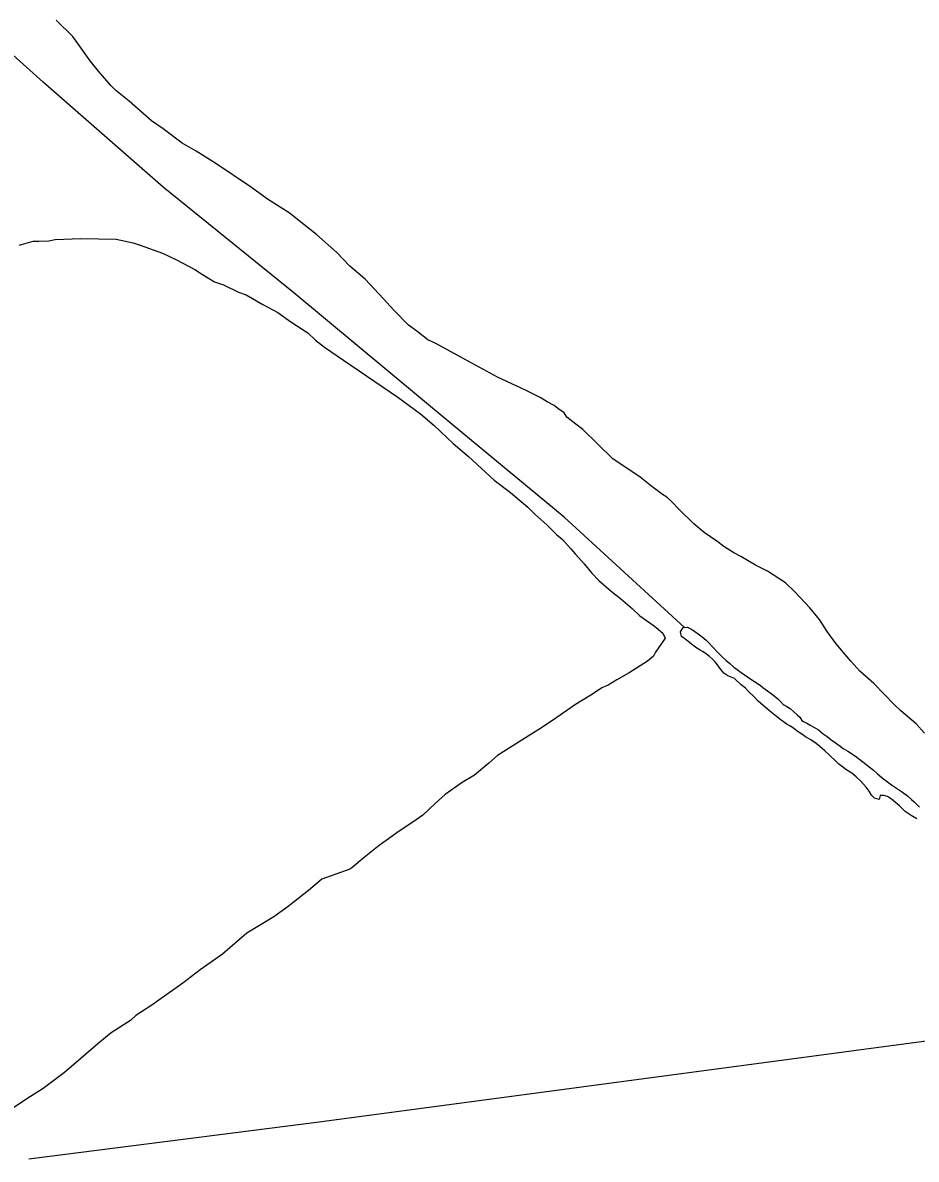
# Model space of a CAD drawing. Extents: x 3161564 to 3199464, y 849354 to 874788.
# Drawn here: x 3167857 to 3168628, y 856983 to 857963 of the extents above; entities that cross this region are included whole.
import ezdxf

# ---------------------------------------------------------------- set-up
doc = ezdxf.new("R2010")
doc.units = 0
doc.layers.add('V-SITE-VEGE', color=7, linetype='Continuous')
doc.layers.add('V-TOPO-SHOR', color=7, linetype='Continuous')

msp = doc.modelspace()

# ---------------------------------------------------------------- linework, layer by layer
at = {"layer": 'V-SITE-VEGE'}
for p, q in [((3167900.44, 857951.48), (3167886.03, 857965.77)), ((3167915.35, 857930.48), (3167900.44, 857951.48)), ((3167922.53, 857921.82), (3167915.35, 857930.48)), ((3167933.31, 857909.43), (3167922.53, 857921.82)), ((3167937.51, 857905.08), (3167933.31, 857909.43)), ((3167948.96, 857895.74), (3167937.51, 857905.08)), ((3167968.21, 857878.93), (3167948.96, 857895.74)), ((3167978.47, 857872.04), (3167968.21, 857878.93)), ((3167994.74, 857859.56), (3167978.47, 857872.04)), ((3168006.83, 857852.65), (3167994.74, 857859.56)), ((3168023.75, 857841.99), (3168006.83, 857852.65)), ((3168054.54, 857821.33), (3168023.75, 857841.99)), ((3168068.41, 857811.33), (3168054.54, 857821.33)), ((3168087.13, 857799.42), (3168068.41, 857811.33)), ((3168099.78, 857789.44), (3168087.13, 857799.42)), ((3168110.63, 857780.71), (3168099.78, 857789.44)), ((3168128.07, 857765.16), (3168110.63, 857780.71)), ((3168139.47, 857753.37), (3168128.07, 857765.16)), ((3168152.71, 857742.16), (3168139.47, 857753.37)), ((3168168.3, 857725.42), (3168152.71, 857742.16)), ((3168177.29, 857715.5), (3168168.3, 857725.42)), ((3168189.89, 857702.47), (3168177.29, 857715.5)), ((3168197.13, 857697.47), (3168189.89, 857702.47)), ((3168206.77, 857689.98), (3168197.13, 857697.47)), ((3168213.44, 857686.82), (3168206.77, 857689.98)), ((3168235.21, 857674.86), (3168213.44, 857686.82)), ((3168266.67, 857657.85), (3168235.21, 857674.86)), ((3168287.27, 857648.35), (3168266.67, 857657.85)), ((3168292.11, 857645.82), (3168287.27, 857648.35)), ((3168303.61, 857640.14), (3168292.11, 857645.82)), ((3168309.65, 857636.38), (3168303.61, 857640.14)), ((3168315.7, 857633.22), (3168309.65, 857636.38)), ((3168318.71, 857630.73), (3168315.7, 857633.22)), ((3168324.14, 857626.98), (3168318.71, 857630.73)), ((3168326.52, 857623.27), (3168324.14, 857626.98)), ((3168334.35, 857617.04), (3168326.52, 857623.27)), ((3168340.39, 857612.67), (3168334.35, 857617.04)), ((3168366.21, 857587.2), (3168340.39, 857612.67)), ((3168389.75, 857571.55), (3168366.21, 857587.2)), ((3168400, 857563.44), (3168389.75, 857571.55)), ((3168409.04, 857556.58), (3168400, 857563.44)), ((3168412.66, 857554.08), (3168409.04, 857556.58)), ((3168416.87, 857550.34), (3168412.66, 857554.08)), ((3168423.47, 857543.52), (3168416.87, 857550.34)), ((3168436.08, 857531.1), (3168423.47, 857543.52)), ((3168445.11, 857523.62), (3168436.08, 857531.1)), ((3168455.98, 857516.11), (3168445.11, 857523.62)), ((3168462, 857511.74), (3168455.98, 857516.11)), ((3168470.46, 857506.11), (3168462, 857511.74)), ((3168476.51, 857502.95), (3168470.46, 857506.11)), ((3168489.2, 857495.42), (3168476.51, 857502.95)), ((3168499.49, 857490.36), (3168489.2, 857495.42)), ((3168515.2, 857480.33), (3168499.49, 857490.36)), ((3168523.61, 857472.25), (3168515.2, 857480.33)), ((3168536.2, 857458.62), (3168523.61, 857472.25)), ((3168544.58, 857448.71), (3168536.2, 857458.62)), ((3168551.12, 857438.22), (3168544.58, 857448.71)), ((3168558.88, 857427.71), (3168551.12, 857438.22)), ((3168571.45, 857412.85), (3168558.88, 857427.71)), ((3168579.24, 857404.18), (3168571.45, 857412.85)), ((3168591.27, 857393.6), (3168579.24, 857404.18)), ((3168609.27, 857374.98), (3168591.27, 857393.6)), ((3168614.68, 857370.01), (3168609.27, 857374.98)), ((3168627.92, 857358.8), (3168614.68, 857370.01)), ((3168635.11, 857350.75), (3168627.92, 857358.8))]:
    msp.add_line(p, q, dxfattribs=at)
for points in [[(3167854.09, 857771.57), (3167866.36, 857775.03), (3167871.24, 857774.95), (3167879.8, 857775.42), (3167885.31, 857776.55), (3167907.3, 857777.4), (3167937.81, 857776.89), (3167952.41, 857773.59), (3167958.48, 857771.66), (3167977.9, 857764.62), (3167990.01, 857758.92), (3168005.74, 857750.73), (3168012.38, 857746.34), (3168022.65, 857740.07), (3168030.55, 857737.49), (3168043.26, 857731.18), (3168049.93, 857728.62), (3168064.45, 857720.44), (3168077.15, 857713.52), (3168088.61, 857705.39), (3168103.1, 857695.99), (3168109.71, 857689.77), (3168117.55, 857683.54), (3168133.84, 857672.28), (3168180.92, 857640.36), (3168200.21, 857626), (3168212.25, 857616.03), (3168228.48, 857600.5), (3168241.72, 857589.29), (3168263.96, 857568.77), (3168277.82, 857558.16), (3168292.87, 857545.7), (3168298.87, 857539.5), (3168306.7, 857532.65), (3168309.71, 857530.16), (3168317.51, 857522.09), (3168322.93, 857517.73), (3168330.12, 857509.68)], [(3168330.12, 857509.68), (3168333.71, 857505.34), (3168339.1, 857499.15), (3168341.5, 857496.66), (3168348.08, 857488.62), (3168354.08, 857482.41), (3168364.91, 857473.08), (3168372.74, 857466.84), (3168382.98, 857458.13), (3168389.58, 857451.91), (3168401.05, 857443.78), (3168403.46, 857441.91), (3168409.48, 857436.93), (3168411.24, 857432.63), (3168403.1, 857420.55), (3168401.21, 857416.92), (3168396.25, 857412.73), (3168380.21, 857402.62), (3168369.74, 857396.69), (3168362.33, 857391.93), (3168356.8, 857389.59), (3168348.77, 857384.23), (3168345.69, 857382.45), (3168333.97, 857375.32), (3168314.21, 857361.61), (3168302.48, 857353.87), (3168293.23, 857347.92), (3168266.7, 857331.27), (3168259.27, 857324.68), (3168246.89, 857314.51), (3168236.4, 857307.97), (3168221.58, 857297.84), (3168212.91, 857290.05), (3168202.36, 857279.85), (3168193.71, 857273.89), (3168181.98, 857266.15), (3168164.68, 857253.62), (3168151.69, 857243.46), (3168141.17, 857234.48), (3168139.31, 857233.29), (3168115.36, 857224.54)], [(3168115.36, 857224.54), (3168103.6, 857214.97), (3168086.28, 857201.22), (3168073.92, 857192.27), (3168050.49, 857178.01), (3168029.44, 857160.05), (3168010.28, 857146.33), (3167995.44, 857134.98), (3167967.64, 857115.3), (3167954.69, 857106.97), (3167950.34, 857102.77), (3167933.68, 857092.06), (3167921.92, 857082.49), (3167893.43, 857057.94), (3167874.89, 857044.21), (3167860.7, 857035.29), (3167839.71, 857020.99)]]:
    msp.add_lwpolyline(points, dxfattribs=at)
at = {"layer": 'V-TOPO-SHOR'}
for points in [[(3168428.09, 857441.74), (3168324.23, 857537.07), (3168227.54, 857616.95), (3168091, 857730.47), (3167978.47, 857821.53), (3167874.99, 857912.21), (3167820.3, 857961.2)], [(3168444.11, 857420.84), (3168441.41, 857422.2), (3168438.71, 857424.06), (3168435.16, 857426.42), (3168431.11, 857429.64), (3168428.24, 857432.01), (3168425.54, 857434.03), (3168424.7, 857438.09), (3168426.9, 857441.64), (3168430.62, 857441.97), (3168433.99, 857440.45), (3168436.86, 857438.42), (3168439.9, 857436.39), (3168443.28, 857433.85), (3168446.82, 857430.97), (3168449.02, 857428.61), (3168452.22, 857425.22), (3168457.12, 857419.81), (3168459.82, 857417.11), (3168464.04, 857413.39), (3168467.24, 857410.68), (3168470.45, 857407.47), (3168473.32, 857405.44), (3168476.87, 857402.9), (3168482.44, 857399.35), (3168485.31, 857397.32), (3168488.51, 857395.29), (3168493.24, 857391.91), (3168495.61, 857390.05), (3168499.66, 857387.17), (3168502.87, 857384.97), (3168505.4, 857382.78), (3168508.6, 857380.24)], [(3168628.45, 857276.57), (3168623.39, 857279.45), (3168618.32, 857283.17), (3168613.43, 857287.91), (3168606.51, 857293.82), (3168603.13, 857295.86), (3168599.92, 857296.7), (3168596.71, 857296.71), (3168595.86, 857293.33), (3168591.98, 857294.51), (3168589.28, 857297.22), (3168587.25, 857300.6), (3168584.72, 857304.15), (3168579.83, 857309.56), (3168576.12, 857312.94), (3168572.23, 857316.16), (3168568.18, 857318.69), (3168564.3, 857321.57), (3168561.26, 857323.77), (3168558.9, 857326.13), (3168553.16, 857331.71), (3168549.11, 857335.43), (3168544.72, 857339.16), (3168541.51, 857341.69), (3168537.12, 857344.74), (3168532.4, 857347.44), (3168529.36, 857349.64), (3168525.98, 857351.67), (3168522.26, 857354.72), (3168519.39, 857356.58), (3168516.53, 857358.1), (3168511.46, 857361.82), (3168507.41, 857365.04), (3168503.02, 857368.42), (3168499.31, 857371.63), (3168495.76, 857374.51), (3168491.54, 857378.23), (3168487.83, 857382.12), (3168483.27, 857386.68), (3168480.57, 857389.38), (3168476.86, 857392.43), (3168471.12, 857397.67), (3168468.42, 857399.03), (3168465.54, 857400.21), (3168462, 857402.24), (3168458.46, 857406.64), (3168456.43, 857409.68), (3168454.58, 857412.05), (3168452.04, 857414.41), (3168449.68, 857416.61), (3168446.98, 857418.64), (3168444.11, 857420.84)], [(3168508.6, 857380.24), (3168510.8, 857377.87), (3168513.5, 857375.17), (3168513.7, 857375.06)], [(3168513.7, 857375.06), (3168516.37, 857373.64), (3168519.07, 857371.78), (3168522.45, 857368.91), (3168525.32, 857366.54), (3168527.51, 857364.34), (3168529.37, 857361.47), (3168530.72, 857360.79)], [(3168530.72, 857360.79), (3168533.59, 857359.1), (3168536.46, 857357.58), (3168539.67, 857355.88), (3168543.72, 857353.35), (3168547.77, 857350.13), (3168550.98, 857347.77), (3168554.35, 857345.23), (3168557.9, 857342.52), (3168562.29, 857339.31), (3168564.99, 857337.45), (3168568.87, 857335.08), (3168575.46, 857330.68), (3168579.34, 857327.81), (3168581.87, 857325.94), (3168585.92, 857322.73), (3168590.99, 857318.67), (3168594.19, 857315.8), (3168598.41, 857312.08), (3168604.15, 857307.85), (3168606.52, 857305.99), (3168609.89, 857303.79), (3168616.14, 857299.73), (3168620.36, 857296.52), (3168623.74, 857293.3), (3168626.1, 857291.27), (3168630.66, 857286.71)], [(3168791.64, 857105.6), (3168113.07, 857015.01), (3167862.6, 856983.03)]]:
    msp.add_lwpolyline(points, dxfattribs=at)

doc.saveas('drawing.dxf')
